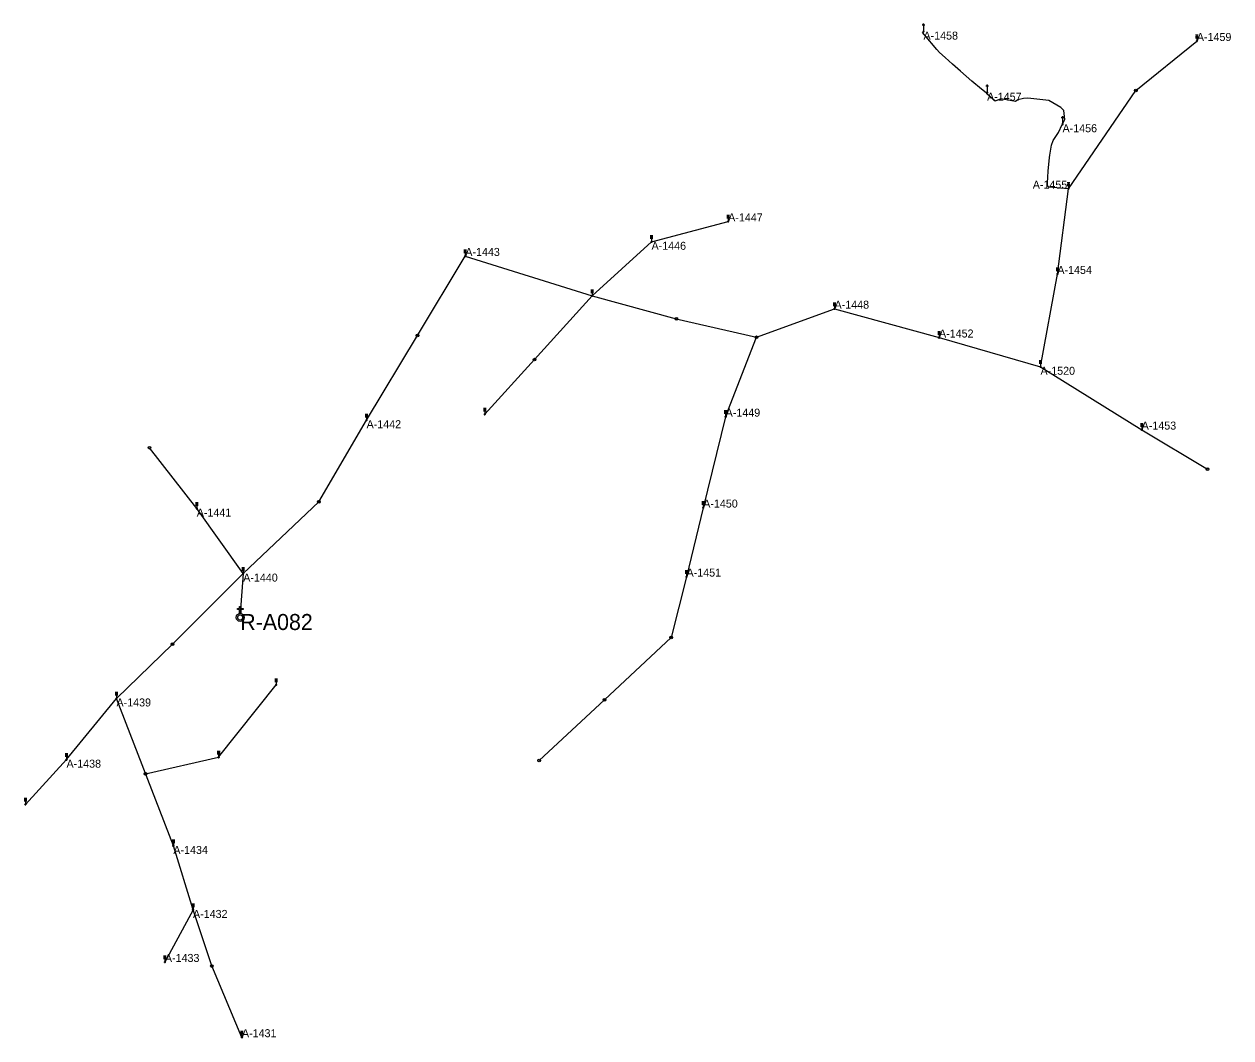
# Model space of a CAD drawing. Extents: x -729889 to -691139, y -995431 to -974354.
# Drawn here: x -725735.5 to -725283.1, y -974863.4 to -974483.2 of the extents above; entities that cross this region are included whole.
import ezdxf

# ---------------------------------------------------------------- set-up
doc = ezdxf.new("R2010")
doc.units = 0
for name, color, linetype in [('AES venkovní vedení', 7, 'Continuous'), ('Atributy', 7, 'Continuous'), ('Dočasné zaměření bodu', 7, 'Continuous'), ('Skutečně zaměřené kabelové vedení', 7, 'Continuous'), ('Spínací bod veřejného osvětlení', 7, 'Continuous'), ('Stožár bez svítidla _podpěra vedení', 7, 'Continuous'), ('Světekný bod na stožáru dřevěném', 7, 'Continuous'), ('Světelný bod na stožáru jiného správce (ČEZ)', 7, 'Continuous'), ('Světelný bod na stožáru sadovém', 7, 'Continuous'), ('Venkovní vedení VO', 7, 'Continuous')]:
    doc.layers.add(name, color=color, linetype=linetype)

# ---------------------------------------------------------------- blocks, each defined once
blk = doc.blocks.new('6.571')
at = {"layer": 'Světelný bod na stožáru sadovém'}
for p, q in [((-0.51, 2.54), (0.51, 2.54)), ((0, 2.54), (0, 0.2))]:
    blk.add_line(p, q, dxfattribs=at)
for points in [[(0.25, 2.54), (0.25, 2.56), (0.25, 2.58), (0.24, 2.6), (0.24, 2.62), (0.23, 2.64), (0.22, 2.66), (0.21, 2.69), (0.19, 2.7), (0.18, 2.72), (0.16, 2.73), (0.15, 2.75), (0.13, 2.76), (0.11, 2.77), (0.09, 2.78), (0.07, 2.78), (0.05, 2.79), (0.02, 2.79), (0, 2.79), (-0.02, 2.79), (-0.05, 2.79), (-0.07, 2.78), (-0.09, 2.78), (-0.11, 2.77), (-0.13, 2.76), (-0.15, 2.75), (-0.16, 2.73), (-0.18, 2.72), (-0.19, 2.7), (-0.21, 2.69), (-0.22, 2.66), (-0.23, 2.64), (-0.24, 2.62), (-0.24, 2.6), (-0.25, 2.58), (-0.25, 2.56), (-0.25, 2.54)], [(-0.2, 0), (-0.17, -0.1), (-0.08, -0.18), (0.04, -0.19), (0.13, -0.14), (0.19, -0.05), (0.18, 0.07), (0.12, 0.15), (0.02, 0.19), (-0.09, 0.17), (-0.17, 0.09), (-0.18, -0.01), (-0.15, -0.1), (-0.06, -0.17), (0.04, -0.17), (0.12, -0.12), (0.17, -0.03), (0.16, 0.08), (0.1, 0.14), (0.01, 0.17), (-0.09, 0.14), (-0.15, 0.07), (-0.16, -0.01), (-0.12, -0.1), (-0.04, -0.15), (0.04, -0.15), (0.12, -0.1), (0.15, -0.01), (0.14, 0.07), (0.08, 0.13), (-0.01, 0.15), (-0.09, 0.12), (-0.13, 0.06), (-0.14, -0.02), (-0.1, -0.1), (-0.03, -0.13), (0.04, -0.13), (0.11, -0.08), (0.13, 0), (0.12, 0.07), (0.06, 0.12), (-0.02, 0.13), (-0.08, 0.1), (-0.12, 0.05), (-0.12, -0.03), (-0.08, -0.09), (-0.02, -0.11), (0.05, -0.11), (0.1, -0.06), (0.11, 0.01), (0.1, 0.06), (0.05, 0.11), (-0.02, 0.11), (-0.07, 0.09), (-0.1, 0.04), (-0.1, -0.03), (-0.06, -0.08), (-0.02, -0.1), (0.05, -0.08), (0.09, -0.04), (0.1, 0.01), (0.08, 0.06), (0.03, 0.09), (-0.02, 0.09), (-0.06, 0.07), (-0.08, 0.02), (-0.08, -0.03), (-0.05, -0.06), (-0.01, -0.08), (0.04, -0.06), (0.07, -0.03), (0.07, 0.01), (0.06, 0.05), (0.02, 0.07), (-0.02, 0.07), (-0.05, 0.05), (-0.07, 0.02), (-0.06, -0.03), (-0.04, -0.05), (0, -0.06), (0.04, -0.04), (0.05, -0.02), (0.06, 0.01), (0.04, 0.04), (0.01, 0.05), (-0.02, 0.05), (-0.04, 0.04), (-0.05, 0.01), (-0.04, -0.02), (-0.02, -0.03), (0.01, -0.04), (0.03, -0.03), (0.04, -0.01), (0.04, 0.01), (0.02, 0.03), (0.01, 0.04), (-0.01, 0.03), (-0.02, 0.02), (-0.03, 0.01), (-0.02, -0.01), (-0.01, -0.02)], [(-0.01, -0.02), (0.01, -0.02), (0.01, -0.01), (0.02, 0), (0.02, 0.01), (0.01, 0.02), (0, 0.02), (-0.01, 0.01), (-0.01, 0.01), (-0.01, 0.01)]]:
    blk.add_lwpolyline(points, dxfattribs=at)
blk.add_circle((0, 0), 0.203, dxfattribs=at)
blk = doc.blocks.new('5.25')
at = {"layer": 'Světelný bod na stožáru jiného správce (ČEZ)'}
for p, q in [((-0.5, 2.29), (0.5, 2.29)), ((-0.5, 1.79), (0.5, 1.79)), ((-0.5, 1.29), (0.5, 1.29)), ((0, 2.29), (0, 0.2))]:
    blk.add_line(p, q, dxfattribs=at)
for points in [[(-0.2, 0), (-0.17, -0.1), (-0.07, -0.18), (0.04, -0.18), (0.13, -0.14), (0.18, -0.04), (0.17, 0.07), (0.11, 0.15), (0.02, 0.19), (-0.09, 0.16), (-0.16, 0.08), (-0.18, 0), (-0.14, -0.1), (-0.05, -0.16), (0.04, -0.16), (0.12, -0.12), (0.17, -0.02), (0.15, 0.07), (0.1, 0.14), (0, 0.17), (-0.09, 0.14), (-0.14, 0.07), (-0.16, -0.01), (-0.12, -0.1), (-0.04, -0.15), (0.04, -0.14), (0.11, -0.1), (0.15, -0.01), (0.13, 0.07), (0.08, 0.13), (0, 0.15), (-0.08, 0.12), (-0.13, 0.06), (-0.14, -0.02), (-0.09, -0.09), (-0.03, -0.13), (0.04, -0.12), (0.1, -0.07), (0.13, 0), (0.11, 0.06), (0.06, 0.11), (-0.01, 0.13), (-0.08, 0.1), (-0.11, 0.04), (-0.12, -0.02), (-0.08, -0.08), (-0.02, -0.11), (0.04, -0.1), (0.09, -0.05), (0.11, 0), (0.09, 0.06), (0.04, 0.1), (-0.02, 0.11), (-0.07, 0.08), (-0.1, 0.03), (-0.09, -0.03), (-0.06, -0.07), (-0.01, -0.09), (0.04, -0.08), (0.08, -0.04), (0.09, 0), (0.07, 0.05), (0.03, 0.09), (-0.02, 0.09), (-0.06, 0.06), (-0.08, 0.02), (-0.07, -0.03), (-0.05, -0.06), (0, -0.07), (0.04, -0.06), (0.06, -0.03), (0.07, 0.01), (0.05, 0.05), (0.02, 0.07), (-0.01, 0.07), (-0.05, 0.05), (-0.06, 0.01), (-0.05, -0.02), (-0.03, -0.04), (0, -0.05), (0.03, -0.04), (0.05, -0.02), (0.05, 0.01), (0.04, 0.04), (0.01, 0.05), (-0.01, 0.05), (-0.03, 0.03), (-0.04, 0), (-0.04, -0.01), (-0.02, -0.03), (0, -0.03), (0.02, -0.02), (0.03, -0.01), (0.03, 0.01), (0.02, 0.02), (0, 0.03), (-0.01, 0.03), (-0.02, 0.02), (-0.02, 0), (-0.02, 0), (-0.01, -0.01)], [(-0.01, -0.01), (0, -0.01), (0.01, -0.01), (0.01, 0), (0.01, 0.01), (0.01, 0.01), (0, 0.01), (0, 0.01), (0, 0), (0, 0)]]:
    blk.add_lwpolyline(points, dxfattribs=at)
blk.add_circle((0, 0), 0.199, dxfattribs=at)
blk = doc.blocks.new('4.02')
at = {"layer": 'Dočasné zaměření bodu'}
blk.add_circle((0, 0), 0.5, dxfattribs=at)
blk = doc.blocks.new('6.06')
at = {"layer": 'Spínací bod veřejného osvětlení'}
blk.add_lwpolyline([(-0.22, 0.06), (-0.22, 1.7), (-1.04, 1.7), (-1.04, 2.08), (-0.22, 2.08), (-0.22, 2.83), (0.23, 2.83), (0.23, 2.08), (1.06, 2.08), (1.06, 1.7), (0.23, 1.7), (0.23, 0.06)], close=True, dxfattribs=at)
for radius in [1.5, 0.945]:
    blk.add_circle((0, -1.33), radius, dxfattribs=at)

msp = doc.modelspace()

# ---------------------------------------------------------------- linework, layer by layer
at = {"layer": 'AES venkovní vedení'}
for p, q in [((-725318.68, -974508.09), (-725295.81, -974489.62)), ((-725343.97, -974544.99), (-725318.68, -974508.09)), ((-725348.1, -974576.97), (-725343.97, -974544.99)), ((-725354.43, -974611.72), (-725348.1, -974576.97)), ((-725460.89, -974600.67), (-725431.63, -974590)), ((-725431.63, -974590), (-725392.47, -974600.8)), ((-725472.46, -974630.48), (-725460.89, -974600.67)), ((-725392.47, -974600.8), (-725354.43, -974611.72)), ((-725354.43, -974611.72), (-725316.5, -974635.33)), ((-725316.5, -974635.33), (-725291.85, -974650.08)), ((-725653.32, -974689.27), (-725654.45, -974704.41))]:
    msp.add_line(p, q, dxfattribs=at)
at = {"layer": 'Skutečně zaměřené kabelové vedení'}
for points in [[(-725374.45, -974508.94), (-725374.75, -974509), (-725376.59, -974507.57), (-725380.16, -974504.58), (-725384.37, -974500.9), (-725387.39, -974498.23), (-725390.11, -974495.79), (-725392.25, -974493.83), (-725393.35, -974492.76), (-725397.88, -974487.29), (-725398.63, -974486.39), (-725398.3, -974486.04)], [(-725346.17, -974520.78), (-725345.29, -974519.04), (-725345.68, -974515.67), (-725346.8, -974514.48), (-725351.28, -974511.93), (-725359.2, -974511.02), (-725360.84, -974511.19), (-725362.88, -974511.68), (-725363.84, -974512.2), (-725369.36, -974511.21), (-725371.42, -974512.09), (-725374.61, -974509.37), (-725374.45, -974508.94)], [(-725343.97, -974544.99), (-725351.35, -974544.39), (-725351.64, -974544.12), (-725351.83, -974543.3), (-725351.83, -974542.92), (-725351.53, -974538.37), (-725351.04, -974533.26), (-725350.94, -974532.34), (-725350.28, -974528.61), (-725349.7, -974526.86), (-725347.7, -974523.9), (-725346.32, -974520.91), (-725346.17, -974520.78)]]:
    msp.add_lwpolyline(points, dxfattribs=at)
at = {"layer": 'Venkovní vedení VO'}
for p, q in [((-725500.25, -974564.85), (-725471.51, -974557.23)), ((-725522.47, -974585.12), (-725500.25, -974564.85)), ((-725570.06, -974570.22), (-725522.47, -974585.12)), ((-725472.46, -974630.48), (-725480.87, -974664.58)), ((-725670.74, -974664.87), (-725688.44, -974642.08)), ((-725653.32, -974689.27), (-725670.74, -974664.87)), ((-725480.87, -974664.58), (-725487.12, -974690.45)), ((-725662.53, -974758.13), (-725640.94, -974730.98)), ((-725719.57, -974759.04), (-725700.83, -974736.08)), ((-725679.51, -974791.4), (-725700.83, -974736.08)), ((-725734.96, -974775.81), (-725719.57, -974759.04)), ((-725689.94, -974764.34), (-725662.53, -974758.13)), ((-725672.15, -974815.39), (-725679.51, -974791.4)), ((-725672.15, -974815.39), (-725682.68, -974834.96))]:
    msp.add_line(p, q, dxfattribs=at)
for points in [[(-725607.07, -974631.75), (-725587.95, -974600.01), (-725570.06, -974570.22)], [(-725562.77, -974629.51), (-725544.15, -974609.05), (-725522.47, -974585.12)], [(-725522.47, -974585.12), (-725490.96, -974593.77), (-725460.89, -974600.67)], [(-725653.32, -974689.27), (-725624.94, -974662.41), (-725607.07, -974631.75)], [(-725700.83, -974736.08), (-725679.87, -974715.71), (-725653.32, -974689.27)], [(-725487.12, -974690.45), (-725492.87, -974713.28), (-725517.87, -974736.59), (-725542.34, -974759.36)], [(-725653.8, -974863.17), (-725665.07, -974836.42), (-725672.15, -974815.39)]]:
    msp.add_lwpolyline(points, dxfattribs=at)

# ---------------------------------------------------------------- block references
at = {"layer": 'Spínací bod veřejného osvětlení'}
msp.add_blockref('6.06', (-725654.45, -974704.41), dxfattribs=at)
at = {"layer": 'Stožár bez svítidla _podpěra vedení'}
for p in [(-725490.95, -974593.79), (-725587.95, -974600.01), (-725460.89, -974600.67), (-725544.15, -974609.05), (-725688.44, -974642.08), (-725291.85, -974650.08), (-725624.94, -974662.41), (-725679.87, -974715.71), (-725492.87, -974713.28), (-725517.87, -974736.59), (-725542.34, -974759.36), (-725689.94, -974764.34), (-725665.06, -974836.43)]:
    msp.add_blockref('4.02', p, dxfattribs=at)
at = {"layer": 'Světekný bod na stožáru dřevěném', "xscale": 1.0049999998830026, "yscale": 1.0049999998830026}
for p in [(-725522.47, -974585.12), (-725562.77, -974629.51), (-725640.94, -974730.98), (-725662.53, -974758.13), (-725734.96, -974775.81)]:
    msp.add_blockref('5.25', p, dxfattribs=at)
at = {"layer": 'Světelný bod na stožáru jiného správce (ČEZ)', "xscale": 1.0049999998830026, "yscale": 1.0049999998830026}
for p in [(-725295.81, -974489.62), (-725343.97, -974544.99), (-725471.51, -974557.23), (-725500.25, -974564.85), (-725570.06, -974570.22), (-725348.1, -974576.97), (-725431.63, -974590), (-725392.47, -974600.8), (-725354.43, -974611.72), (-725607.07, -974631.75), (-725472.46, -974630.48), (-725316.5, -974635.33), (-725670.74, -974664.87), (-725480.87, -974664.58), (-725653.32, -974689.27), (-725487.12, -974690.45), (-725700.83, -974736.08), (-725719.57, -974759.04), (-725679.51, -974791.4), (-725672.15, -974815.39), (-725682.68, -974834.96), (-725653.8, -974863.17)]:
    msp.add_blockref('5.25', p, dxfattribs=at)
at = {"layer": 'Světelný bod na stožáru jiného správce (ČEZ)'}
msp.add_blockref('4.02', (-725318.68, -974508.09), dxfattribs=at)
at = {"layer": 'Světelný bod na stožáru sadovém', "xscale": 1.0016949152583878, "yscale": 1.0016949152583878}
for p in [(-725398.3, -974486.04), (-725374.45, -974508.94), (-725346.17, -974520.78)]:
    msp.add_blockref('6.571', p, dxfattribs=at)

# ---------------------------------------------------------------- texts
at = {"layer": 'Atributy'}
for s, height, p in [('A-1458', 3, (-725398.3, -974489.05)), ('A-1459', 3, (-725295.81, -974489.57)), ('A-1457', 3, (-725374.45, -974511.95)), ('A-1456', 3, (-725346.17, -974523.79)), ('A-1455', 3, (-725357.32, -974544.94)), ('A-1447', 3, (-725471.51, -974557.23)), ('A-1446', 3, (-725500.25, -974567.86)), ('A-1443', 3, (-725570.06, -974570.17)), ('A-1454', 3, (-725348.1, -974576.92)), ('A-1448', 3, (-725431.63, -974589.95)), ('A-1452', 3, (-725392.47, -974600.75)), ('A-1520', 3, (-725354.43, -974614.73)), ('A-1449', 3, (-725472.46, -974630.43)), ('A-1442', 3, (-725607.07, -974634.76)), ('A-1453', 3, (-725316.5, -974635.28)), ('A-1450', 3, (-725480.87, -974664.53)), ('A-1441', 3, (-725670.74, -974667.88)), ('A-1451', 3, (-725487.12, -974690.4)), ('A-1440', 3, (-725653.32, -974692.28)), ('R-A082', 6, (-725654.45, -974710.43)), ('A-1439', 3, (-725700.83, -974739.09)), ('A-1438', 3, (-725719.57, -974762.06)), ('A-1434', 3, (-725679.51, -974794.41)), ('A-1432', 3, (-725672.15, -974818.4)), ('A-1433', 3, (-725682.68, -974834.9)), ('A-1431', 3, (-725653.8, -974863.12))]:
    msp.add_text(s, height=height, dxfattribs=at).set_placement(p)

doc.saveas('drawing.dxf')
